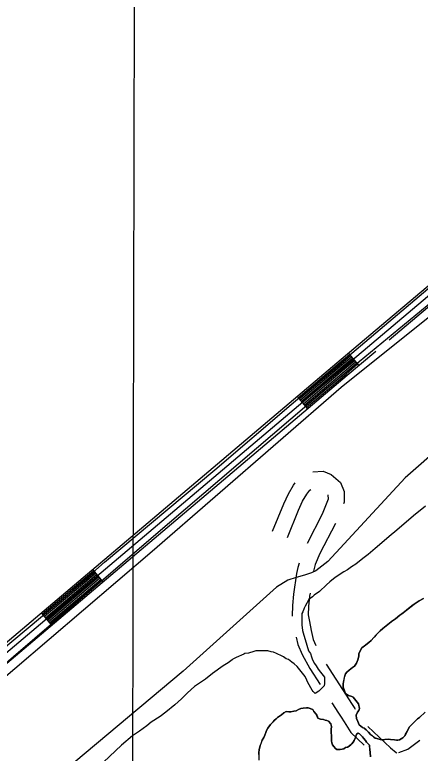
# Model space of a CAD drawing. Extents: x 3177185 to 3215018, y 812988 to 838321.
# Drawn here: x 3202105 to 3202862, y 832197 to 833574 of the extents above; entities that cross this region are included whole.
import ezdxf

# ---------------------------------------------------------------- set-up
doc = ezdxf.new("R2010")
doc.units = 0
for name, color, linetype in [('V-GRID-MAJR', 7, 'Continuous'), ('V-LEVE-TOET', 7, 'Continuous'), ('V-ROAD-CNTR', 7, 'Continuous'), ('V-SITE-VEGE', 7, 'Continuous'), ('V-TOPO-SHOR', 7, 'Continuous')]:
    doc.layers.add(name, color=color, linetype=linetype)

msp = doc.modelspace()

# ---------------------------------------------------------------- linework, layer by layer
at = {"layer": 'V-GRID-MAJR'}
msp.add_spline([(3202295.5330000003, 818350.514), (3202308.752, 824409.709), (3202321.978, 830471.99), (3202335.205, 836534.31), (3202335.2120000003, 836537.354)], degree=3, dxfattribs=at)
at = {"layer": 'V-LEVE-TOET'}
for points in [[(3202040.843, 832300.357), (3202361.699, 832573.7220000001), (3202714.531, 832879.5310000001), (3202891.804, 833021.757), (3203248.981, 833324.904), (3203503.191, 833546.395), (3203683.116, 833696.97), (3203705.781, 833711.703), (3203725.782, 833723.762), (3203747.468, 833728.478)], [(3203049.268, 832899.256), (3202833.374, 832710.555), (3202689.174, 832554.712), (3202666.847, 832536.9770000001), (3202658.846, 832533.2880000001), (3202645.8370000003, 832529.256), (3202630.491, 832524.883), (3202614.482, 832519.843), (3202593.482, 832506.449), (3202419.242, 832350.211), (3202177.011, 832147.103)]]:
    msp.add_lwpolyline(points, dxfattribs=at)
at = {"layer": 'V-ROAD-CNTR'}
for p, q in [((3202727.57250793, 832942.8750868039), (3202746.914469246, 832919.94213267)), ((3202632.0756989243, 832862.195248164), (3202651.441660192, 832839.283293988)), ((3202250.2134626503, 832539.426893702), (3202269.579423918, 832516.5149395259)), ((3202154.747653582, 832458.735055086), (3202174.11361485, 832435.8231009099))]:
    msp.add_line(p, q, dxfattribs=at)
for points in [[(3201864.3142344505, 832213.2465460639), (3202706.01255105, 832924.690123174), (3203292.937377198, 833419.717133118), (3203652.888657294, 833722.4605276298), (3203671.227620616, 833736.2325000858), (3203697.656567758, 833753.57046541), (3203732.4744981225, 833776.8904187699), (3203767.728427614, 833796.399379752), (3203801.473360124, 833810.21035213), (3204158.1876466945, 833970.357031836), (3204180.82960141, 833982.0480084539), (3204197.6005678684, 833995.2749819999), (3204244.7854734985, 834027.405917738), (3204309.8633433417, 834077.5968173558), (3204395.303172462, 834145.361681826), (3205152.2706585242, 834770.6324312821), (3205214.04253498, 834818.9753345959), (3205279.194404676, 834875.2492220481), (3205334.6002938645, 834928.377115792), (3205389.845183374, 834980.8630108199), (3205564.25683455, 835166.121640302), (3205758.648445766, 835378.6222152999), (3205986.26599053, 835636.7016991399)], [(3205997.51596803, 835626.7797189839), (3205769.808423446, 835368.598235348), (3205575.25181256, 835155.9176607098), (3205400.480162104, 834970.2760319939), (3205344.95727315, 834917.5261374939), (3205289.2943844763, 834864.152244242), (3205223.5725159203, 834807.386357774), (3205161.670639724, 834758.941454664), (3204404.741153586, 834133.7017051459), (3204319.10432486, 834065.7808409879), (3204253.59445588, 834015.256942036), (3204206.477550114, 833983.172006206), (3204188.9895850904, 833969.3800337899), (3204164.7046336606, 833956.841058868), (3203807.387348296, 833796.423379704), (3203774.223414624, 833782.849406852), (3203740.293482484, 833764.0734444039), (3203705.944551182, 833741.0674904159), (3203679.853603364, 833723.951524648), (3203662.226638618, 833710.7145511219), (3203302.600357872, 833408.244156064), (3202715.6895316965, 832913.229146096), (3201873.8752153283, 832201.6875691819)], [(3202803.5313560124, 832967.695037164), (3203312.263338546, 833396.7711790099), (3203671.564619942, 833698.968574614), (3203688.4795861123, 833711.6705492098), (3203714.232534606, 833728.5645154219), (3203748.112466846, 833751.256470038), (3203780.718401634, 833769.2994339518), (3203813.301336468, 833782.6364072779), (3204171.221620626, 833943.3250858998), (3204197.14956877, 833956.7120591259), (3204215.35453236, 833971.069030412), (3204262.403438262, 834003.1079663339), (3204328.345306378, 834053.96486462), (3204414.17913471, 834122.041728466), (3205171.0706209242, 834747.250478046), (3205233.10249686, 834795.7973809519), (3205299.394364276, 834853.0552664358), (3205355.314252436, 834906.6751591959), (3205411.115140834, 834959.6890531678), (3205586.24679057, 835145.713681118), (3205780.968401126, 835358.5742553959), (3206008.76594553, 835616.8577388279)], [(3201549.2798645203, 831915.282141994), (3201550.812861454, 831916.1831401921), (3201574.4418141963, 831940.068092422), (3201883.436196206, 832190.1285923), (3202725.366512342, 832901.7681690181), (3202778.7134056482, 832946.7630790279)], [(3202634.010695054, 832859.9022527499), (3202707.94754718, 832922.3981277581), (3202729.504504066, 832940.580091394)], [(3202635.946691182, 832857.6112573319), (3202709.8835433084, 832920.1061323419), (3202731.438500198, 832938.2870959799)], [(3202637.8836873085, 832855.319261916), (3202711.8185394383, 832917.8131369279), (3202733.3734963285, 832935.9931005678)], [(3202639.819683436, 832853.0282664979), (3202713.7545355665, 832915.521141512), (3202735.30749246, 832933.7001051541)], [(3202641.7566795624, 832850.73727108), (3202715.6895316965, 832913.229146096), (3202737.2414885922, 832931.4071097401)], [(3202643.693675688, 832848.4462756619), (3202717.6245278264, 832910.9371506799), (3202739.1754847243, 832929.1141143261)], [(3202645.629671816, 832846.1552802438), (3202719.5605239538, 832908.645155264), (3202741.109480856, 832926.821118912)], [(3202647.5666679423, 832843.8632848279), (3202721.495520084, 832906.35215985), (3202743.044476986, 832924.5271234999)], [(3202649.50266407, 832841.5722894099), (3202723.431516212, 832904.060164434), (3202744.978473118, 832922.2341280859)], [(3202661.327154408, 832721.7519539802), (3202680.6539157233, 832723.0260292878), (3202695.316212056, 832716.7786842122), (3202713.286152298, 832701.8700579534), (3202719.676340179, 832684.9395502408), (3202719.7167061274, 832665.4260939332), (3202718.5095524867, 832662.2542598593)], [(3202586.310078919, 832610.9052828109), (3202607.3245145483, 832661.908629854), (3202615.7336161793, 832680.5794715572), (3202625.314069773, 832696.8685693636), (3202628.641639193, 832701.0829110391)], [(3202614.047921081, 832599.4767171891), (3202634.8774854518, 832650.0313701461), (3202642.4183838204, 832666.7745284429), (3202650.131930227, 832679.8894306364), (3202656.0189150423, 832687.3452526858), (3202657.7147908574, 832688.6618000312)], [(3202689.689144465, 832678.7187524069), (3202689.705293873, 832670.9119060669), (3202679.044021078, 832642.8990772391), (3202650.8513167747, 832588.315045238)], [(3202703.751102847, 832625.361404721), (3202674.728928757, 832569.1714322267), (3202665.818453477, 832548.7710605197), (3202662.843491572, 832536.4658631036), (3202662.5177729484, 832535.0238796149)], [(3202635.6292313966, 832551.5633623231), (3202633.630508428, 832543.2961368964), (3202631.071325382, 832531.9664202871), (3202625.644361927, 832493.7130209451), (3202623.263558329, 832472.5682039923), (3202622.5498918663, 832452.9350247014), (3202622.595439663, 832452.6985609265)], [(3202156.682649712, 832456.4420596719), (3202252.1484587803, 832537.133898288)], [(3202158.6186458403, 832454.1510642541), (3202254.084454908, 832534.8429028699)], [(3202160.555641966, 832451.859068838), (3202256.021451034, 832532.550907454)], [(3202162.491638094, 832449.5680734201), (3202257.9574471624, 832530.259912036)], [(3202164.4286342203, 832447.277078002), (3202259.894443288, 832527.9689166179)], [(3202166.3656303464, 832444.9860825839), (3202261.831439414, 832525.6779212)], [(3202168.301626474, 832442.6950871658), (3202263.7674355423, 832523.386925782)], [(3202170.2386226, 832440.4030917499), (3202265.7044316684, 832521.094930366)], [(3202172.1746187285, 832438.1120963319), (3202267.640427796, 832518.8039349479)], [(3202656.207596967, 832495.5657026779), (3202655.407638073, 832489.9269790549), (3202653.202441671, 832470.3417960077), (3202652.6541081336, 832455.2569752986), (3202655.054216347, 832442.7966876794), (3202658.036271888, 832425.7708088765), (3202661.990980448, 832409.2005890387), (3202666.996537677, 832397.8873647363)], [(3202630.13085639, 832413.4641270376), (3202633.447019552, 832399.5694109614), (3202641.6392750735, 832381.0538251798), (3202655.933023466, 832355.0362482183), (3202675.2391144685, 832324.940691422)], [(3202686.467367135, 832362.9986017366), (3202734.6310101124, 832287.9180661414), (3202739.476260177, 832280.6466719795), (3202740.5595578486, 832278.9342747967)], [(3202696.8314325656, 832291.2812191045), (3202709.520989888, 832271.4999338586), (3202714.313739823, 832264.3073280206), (3202719.800010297, 832255.6350356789), (3202732.521704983, 832235.7390041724), (3202757.1283101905, 832212.3404899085)], [(3202764.22330549, 832246.991853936), (3202805.9774536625, 832207.2876759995), (3202817.0859110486, 832198.0921470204), (3202818.3896103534, 832197.2013176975)], [(3202821.6561769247, 832198.1857477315), (3202838.6372858, 832204.4585636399), (3202860.8062414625, 832221.206530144)]]:
    msp.add_lwpolyline(points, dxfattribs=at)
at = {"layer": 'V-SITE-VEGE'}
for points in [[(3202871.563, 832657.594), (3202849.447, 832639.583), (3202835.711, 832627.568), (3202814.35, 832609.55), (3202807.487, 832604.301), (3202777.732, 832578.772), (3202764.7600000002, 832567.508), (3202754.852, 832560.01), (3202741.886, 832549.5040000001), (3202733.508, 832544.265), (3202725.889, 832539.023), (3202719.038, 832535.285), (3202703.044, 832524.805), (3202693.127, 832516.55), (3202687.022, 832511.2930000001), (3202674.04, 832498.513), (3202664.134, 832491.7710000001), (3202661.08, 832488.765), (3202654.217, 832483.5160000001), (3202647.303, 832471.447)], [(3202736.913, 832301.584), (3202733.907, 832302.577), (3202727.894, 832304.899), (3202722.213, 832308.559), (3202720.5330000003, 832313.562), (3202718.182, 832319.9010000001), (3202718.168, 832326.5750000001), (3202720.81, 832341.268), (3202722.1350000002, 832344.9400000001), (3202725.133, 832347.952), (3202729.465, 832351.633), (3202735.461, 832356.984), (3202739.127, 832359.6630000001), (3202742.787, 832365.012), (3202745.4450000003, 832371.025), (3202747.1, 832378.0380000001), (3202747.092, 832382.377), (3202749.416, 832388.056), (3202752.742, 832393.404), (3202760.074, 832399.093), (3202765.739, 832403.779), (3202770.4020000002, 832407.459), (3202779.393, 832417.49), (3202785.06, 832423.177), (3202787.055, 832425.518), (3202792.052, 832429.866), (3202808.38, 832442.584), (3202815.378, 832447.606), (3202823.71, 832454.299), (3202830.042, 832458.985), (3202836.372, 832464.0040000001), (3202850.702, 832475.047), (3202854.034, 832477.392), (3202860.035, 832481.076), (3202867.703, 832485.433)], [(3202647.303, 832471.447), (3202644.999, 832467.676), (3202642.673, 832460.875), (3202641.133, 832457.854), (3202640.967, 832436.6410000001), (3202642.398, 832426.018), (3202643.117, 832421.4670000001), (3202650.514, 832398.675), (3202653.461, 832388.042), (3202657.207, 832382.709), (3202658.676, 832376.635), (3202660.906, 832371.314), (3202664.639, 832364.463), (3202667.636, 832359.892), (3202671.375, 832353.801), (3202675.881, 832348.462), (3202683.379, 832338.55), (3202683.289, 832327.184), (3202682.4960000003, 832322.643), (3202672.565, 832312.872), (3202665.711, 832308.383), (3202661.952, 832312.2000000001), (3202660.455, 832314.484), (3202652.235, 832328.947), (3202649.9960000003, 832333.512), (3202647.021, 832340.354), (3202637.2660000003, 832352.556), (3202632.011, 832358.657), (3202626.747, 832364.007), (3202622.225, 832367.073), (3202616.2, 832371.666), (3202611.666, 832373.219), (3202606.392, 832377.05), (3202604.125, 832377.8250000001), (3202593.56, 832383.215), (3202588.274, 832385.529), (3202583.731, 832386.324), (3202577.683, 832387.886), (3202554.951, 832388.067), (3202551.15, 832386.582), (3202541.276, 832383.6290000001), (3202534.45, 832382.924), (3202532.9220000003, 832381.421), (3202518.478, 832375.473), (3202512.3910000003, 832372.492), (3202510.865, 832370.988), (3202503.245, 832365.743), (3202494.105, 832359.755), (3202474.29, 832345.513), (3202461.324, 832335.007), (3202440.758, 832321.5310000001), (3202427.7800000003, 832309.509), (3202416.324, 832298.233), (3202404.109, 832286.965), (3202387.332, 832273.458), (3202376.6580000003, 832265.207), (3202359.903, 832254.732), (3202351.515, 832247.9770000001), (3202337.7970000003, 832238.237), (3202324.843, 832229.2440000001), (3202304.249, 832211.98), (3202270.6550000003, 832180.42)], [(3202871.1520000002, 832273.493), (3202860.156, 832263.7880000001), (3202856.824, 832261.111), (3202852.824, 832257.431), (3202845.498, 832250.072), (3202841.8340000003, 832246.06), (3202839.1720000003, 832242.0480000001), (3202837.511, 832237.373), (3202832.856, 832229.687), (3202829.194, 832226.006), (3202826.194, 832223.6630000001), (3202823.194, 832221.988), (3202820.191, 832221.314), (3202817.187, 832221.308), (3202813.849, 832221.97), (3202806.169, 832222.621), (3202802.163, 832223.28), (3202795.488, 832222.932), (3202788.8140000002, 832222.25), (3202780.8000000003, 832224.237), (3202777.793, 832225.232), (3202775.119, 832226.895), (3202769.1, 832232.224), (3202765.419, 832236.2220000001), (3202760.738, 832240.885), (3202757.06, 832243.545), (3202754.053, 832244.8740000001), (3202751.045, 832247.2050000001), (3202748.034, 832249.87), (3202745.3510000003, 832256.204), (3202742.67, 832261.539), (3202742.322, 832267.882), (3202744.649, 832273.561), (3202746.975, 832276.903), (3202748.6380000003, 832280.243), (3202746.285, 832288.917), (3202736.913, 832301.584)], [(3202769.188, 832190.502), (3202768.17, 832198.176), (3202767.824, 832204.183), (3202766.806, 832211.859), (3202764.799, 832214.523), (3202761.788, 832217.5210000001), (3202759.443, 832220.854), (3202756.097, 832224.855), (3202754.09, 832227.854), (3202751.079, 832230.518), (3202748.739, 832233.182), (3202745.73, 832234.512), (3202743.0640000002, 832232.836), (3202740.741, 832226.1560000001), (3202738.417, 832220.4770000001), (3202736.754, 832217.802), (3202734.421, 832214.46), (3202729.428, 832210.112), (3202725.7600000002, 832208.434), (3202722.424, 832207.427), (3202719.421, 832205.4180000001), (3202716.421, 832204.7440000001), (3202712.417, 832204.066), (3202706.077, 832203.72), (3202703.736, 832205.719), (3202700.723, 832209.716), (3202698.38, 832212.383), (3202696.703, 832216.387), (3202696.363, 832220.055), (3202696.357, 832223.059), (3202696.017, 832226.064), (3202696.007, 832230.735), (3202695.665, 832234.405), (3202695.65, 832241.415), (3202695.974, 832246.757), (3202694.96, 832251.762), (3202690.61, 832257.093), (3202687.272, 832258.086), (3202684.265, 832258.748), (3202681.259, 832259.743), (3202675.918, 832260.732), (3202670.906, 832262.3910000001), (3202667.8880000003, 832270.061), (3202663.538, 832275.06), (3202661.526, 832278.394), (3202652.843, 832281.714), (3202649.505, 832281.706), (3202643.164, 832281.0260000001), (3202639.16, 832280.3520000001), (3202634.825, 832278.339), (3202630.157, 832276.326), (3202626.153, 832275.65), (3202620.149, 832274.302), (3202616.477, 832274.294), (3202611.799, 832274.951), (3202607.136, 832272.273), (3202602.802, 832268.59), (3202595.804, 832263.571), (3202592.806, 832261.228), (3202589.142, 832257.881), (3202587.143, 832255.5380000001), (3202582.48, 832250.857), (3202577.489, 832243.5040000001), (3202575.16, 832239.161), (3202573.833, 832235.486), (3202571.843, 832230.811), (3202569.848, 832226.4670000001), (3202567.187, 832221.122), (3202563.202, 832211.433), (3202561.551, 832203.419), (3202560.894, 832198.412), (3202560.923, 832184.393)]]:
    msp.add_lwpolyline(points, dxfattribs=at)
at = {"layer": 'V-TOPO-SHOR'}
for points in [[(3206373.89710718, 836040.2682488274), (3206338.07893404, 836029.0750697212), (3206304.499396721, 835961.9159950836), (3206264.203951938, 835896.9955562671), (3206040.340369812, 835646.2683442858), (3205919.454035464, 835514.1888308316), (3205637.385921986, 835203.0184516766), (3205471.726871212, 835028.4048576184), (3205350.8405368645, 834896.3253441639), (3205245.624653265, 834806.7799113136), (3204943.408817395, 834562.768606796), (3204511.352103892, 834200.1096037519), (3204424.045306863, 834123.9959858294), (3204265.1021635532, 833998.6323798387), (3204159.886279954, 833933.7119410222), (3204072.579482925, 833891.1778604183), (3203830.806814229, 833783.7233409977), (3203730.068202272, 833741.1892603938), (3203674.102306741, 833707.609723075), (3203499.4887126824, 833559.8597588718), (3202948.784300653, 833091.9848722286), (3202684.6252737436, 832874.8371975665), (3202360.023079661, 832597.2463557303), (3202066.761787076, 832346.519143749)], [(3201926.8470482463, 832260.8913235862), (3202203.3185721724, 832491.4708131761), (3202272.716282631, 832553.033298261), (3202478.670778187, 832725.4082564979), (3202620.824152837, 832847.4139087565), (3202924.159306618, 833103.7377102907), (3202979.0058842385, 833147.3911088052), (3203383.079649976, 833491.0217073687), (3203490.5341693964, 833585.0444118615)], [(3202867.703, 832485.433), (3202860.035, 832481.076), (3202854.034, 832477.392), (3202850.702, 832475.049), (3202846.3710000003, 832471.703), (3202836.372, 832464.0040000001), (3202830.042, 832458.985), (3202827.376, 832456.978), (3202823.71, 832454.299), (3202815.378, 832447.606), (3202811.7120000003, 832444.927), (3202808.38, 832442.584), (3202803.715, 832438.902), (3202801.049, 832436.895), (3202795.052, 832432.209), (3202792.052, 832429.866), (3202787.055, 832425.5160000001), (3202785.058, 832423.177), (3202779.393, 832417.49), (3202775.731, 832413.478), (3202770.4020000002, 832407.459), (3202765.739, 832403.777), (3202760.074, 832399.093), (3202757.074, 832396.75), (3202752.742, 832393.404), (3202749.416, 832388.056), (3202747.092, 832382.377), (3202747.1, 832378.0380000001), (3202745.4450000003, 832371.025), (3202742.787, 832365.01), (3202739.127, 832359.6630000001), (3202735.461, 832356.984), (3202729.465, 832351.633), (3202725.133, 832347.952), (3202722.1350000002, 832344.942), (3202720.81, 832341.268), (3202720.148, 832337.927), (3202718.83, 832329.916), (3202718.168, 832326.5750000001), (3202718.176, 832322.903), (3202718.182, 832319.9010000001), (3202720.5330000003, 832313.562), (3202722.213, 832308.559), (3202727.894, 832304.899), (3202733.907, 832302.577), (3202736.913, 832301.582)], [(3202736.913, 832301.582), (3202741.599, 832295.2490000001), (3202746.285, 832288.917), (3202748.6380000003, 832280.243), (3202746.977, 832276.903), (3202744.649, 832273.561), (3202742.322, 832267.882), (3202742.67, 832261.539), (3202745.3510000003, 832256.204), (3202748.034, 832249.87), (3202751.045, 832247.2050000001), (3202754.053, 832244.8740000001), (3202757.06, 832243.545), (3202760.738, 832240.885), (3202765.419, 832236.2220000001), (3202769.1, 832232.224), (3202772.444, 832229.226), (3202775.119, 832226.895), (3202777.793, 832225.232), (3202780.8000000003, 832224.237), (3202788.8140000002, 832222.25), (3202791.816, 832222.59), (3202795.488, 832222.932), (3202802.163, 832223.28), (3202806.169, 832222.621), (3202813.849, 832221.97), (3202817.187, 832221.308), (3202820.191, 832221.314), (3202823.194, 832221.988), (3202826.194, 832223.6630000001), (3202829.1920000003, 832226.006), (3202832.856, 832229.687), (3202834.519, 832232.359), (3202837.5130000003, 832237.373), (3202839.1720000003, 832242.0480000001), (3202841.8340000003, 832246.06), (3202845.498, 832250.072), (3202847.829, 832252.4130000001), (3202850.162, 832254.7540000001), (3202852.824, 832257.431), (3202856.824, 832261.111), (3202860.156, 832263.7880000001), (3202871.15, 832273.491)], [(3202560.9, 832194.7390000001), (3202560.894, 832198.412), (3202561.551, 832203.419), (3202563.202, 832211.433), (3202564.865, 832215.443), (3202567.187, 832221.122), (3202569.848, 832226.4670000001), (3202571.84, 832230.811), (3202573.833, 832235.486), (3202575.16, 832239.161), (3202577.489, 832243.5040000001), (3202582.48, 832250.859), (3202587.143, 832255.54), (3202589.142, 832257.881), (3202592.806, 832261.228), (3202595.804, 832263.571), (3202602.802, 832268.59), (3202607.136, 832272.273), (3202611.801, 832274.951), (3202616.477, 832274.294), (3202620.149, 832274.302), (3202626.153, 832275.65), (3202630.157, 832276.326), (3202634.825, 832278.339), (3202639.16, 832280.35), (3202643.164, 832281.0260000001), (3202646.169, 832281.366), (3202649.505, 832281.706), (3202652.843, 832281.714), (3202661.526, 832278.394), (3202663.538, 832275.06), (3202667.8880000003, 832270.063)], [(3202667.8880000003, 832270.063), (3202669.2290000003, 832266.7270000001), (3202670.906, 832262.3910000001), (3202675.918, 832260.732), (3202681.259, 832259.743), (3202684.265, 832258.748), (3202687.272, 832258.086), (3202690.61, 832257.093), (3202694.96, 832251.762), (3202695.974, 832246.757), (3202695.65, 832241.415), (3202695.6580000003, 832237.743), (3202695.665, 832234.405), (3202696.007, 832230.735), (3202696.017, 832226.064), (3202696.357, 832223.059), (3202696.363, 832220.055), (3202696.703, 832216.385), (3202698.38, 832212.383), (3202700.723, 832209.716), (3202703.736, 832205.719), (3202706.077, 832203.72), (3202712.417, 832204.066), (3202716.421, 832204.7440000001), (3202719.423, 832205.4180000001), (3202722.424, 832207.427), (3202725.7600000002, 832208.434), (3202729.428, 832210.112), (3202732.092, 832212.453), (3202734.423, 832214.46), (3202736.754, 832217.802), (3202738.417, 832220.4770000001), (3202740.741, 832226.1560000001), (3202742.068, 832229.8300000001), (3202743.0640000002, 832232.836), (3202745.73, 832234.512), (3202748.739, 832233.182), (3202751.079, 832230.518), (3202754.09, 832227.854), (3202756.097, 832224.853), (3202759.443, 832220.854), (3202761.788, 832217.5210000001), (3202764.799, 832214.523), (3202766.806, 832211.859), (3202767.146, 832208.854), (3202767.824, 832204.183), (3202768.17, 832198.176), (3202769.188, 832190.5)]]:
    msp.add_lwpolyline(points, dxfattribs=at)

doc.saveas('drawing.dxf')
